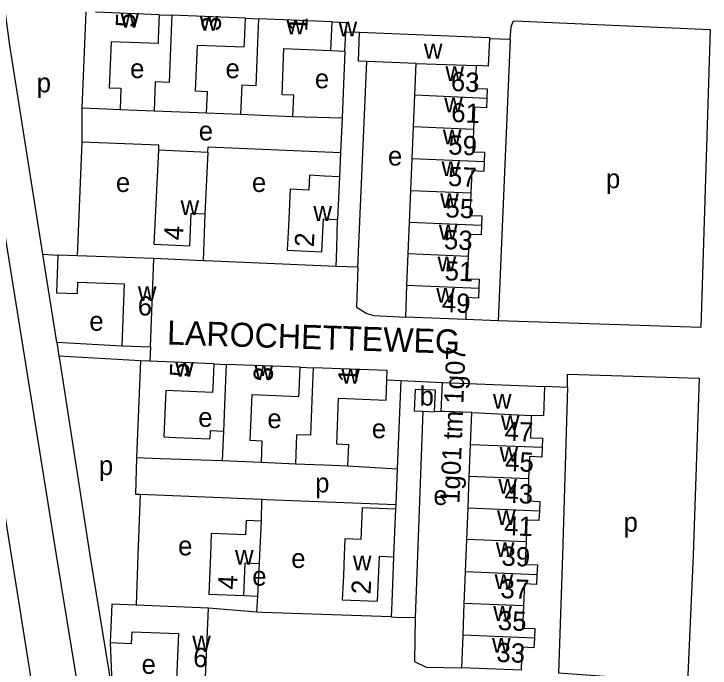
# Model space of a CAD drawing. Extents: x 159675 to 162108, y 386471 to 388472.
# Drawn here: x 160845.9 to 160990.7, y 387076.5 to 387212.5 of the extents above; entities that cross this region are included whole.
import ezdxf

# ---------------------------------------------------------------- set-up
doc = ezdxf.new("R2010")
doc.units = 0
for name, color, linetype in [('BLT_Basislijn', 7, 'Continuous'), ('BLT_Bebouwing', 7, 'Continuous'), ('BLT_Centroide', 7, 'Continuous'), ('BLT_Huisnummer', 7, 'Continuous'), ('BLT_Huisnummer_ tussenligend', 7, 'Continuous'), ('BLT_Huisnummer_reeks', 7, 'Continuous'), ('BLT_Onderverdeling_panden', 7, 'Continuous'), ('BLT_Straatnaam', 7, 'Continuous')]:
    doc.layers.add(name, color=color, linetype=linetype)

msp = doc.modelspace()

# ---------------------------------------------------------------- linework, layer by layer
at = {"layer": 'BLT_Basislijn'}
for p, q in [((160876.09, 387212.3), (160878.74, 387212.21)), ((160894.02, 387211.59), (160896.77, 387211.46)), ((160914.89, 387208.75), (160917.77, 387208.71)), ((160949.07, 387207.16), (160944.76, 387207.28)), ((160949.07, 387207.16), (160946.59, 387148.72)), ((160914.72, 387204.72), (160914.12, 387190.86)), ((160917.37, 387159.84), (160919.24, 387202.61)), ((160860, 387192.93), (160860.01, 387185.84)), ((160867.96, 387192.61), (160875.02, 387192.33)), ((160885.93, 387191.89), (160893.01, 387191.61)), ((160903.91, 387191.17), (160914.12, 387190.86)), ((160914.12, 387190.86), (160913.81, 387183.68)), ((160860.01, 387185.84), (160859.02, 387162.22)), ((160886.19, 387183.73), (160886.24, 387184.83)), ((160886.24, 387184.83), (160913.81, 387183.68)), ((160913.81, 387183.68), (160913.59, 387178.63)), ((160885.59, 387170.88), (160885.25, 387161.18)), ((160851.92, 387162.51), (160855.01, 387162.37)), ((160885.25, 387161.18), (160874.99, 387161.62)), ((160917.37, 387159.84), (160912.9, 387159.99)), ((160946.59, 387148.72), (160939.85, 387148.95)), ((160854.81, 387144.27), (160868.31, 387143.51)), ((160854.81, 387144.27), (160855.25, 387141.36)), ((160874.3, 387143.28), (160874.17, 387140.32)), ((160872.2, 387140.4), (160855.25, 387141.36)), ((160887.46, 387139.77), (160890.02, 387139.64)), ((160905.38, 387139.03), (160908.09, 387138.95)), ((160923.42, 387136.41), (160926.37, 387136.28)), ((160926.37, 387136.28), (160925.6, 387117.92)), ((160926.37, 387136.28), (160934.99, 387135.89)), ((160961.01, 387134.83), (160956.24, 387135.05)), ((160871.37, 387120.32), (160871.19, 387112.7)), ((160897.34, 387119.32), (160904.43, 387119)), ((160915.34, 387118.56), (160925.6, 387117.92)), ((160925.6, 387117.92), (160925.29, 387110.52)), ((160871.19, 387112.7), (160872.11, 387112.66)), ((160872.11, 387112.66), (160897.42, 387111.6)), ((160897.34, 387107.04), (160897.42, 387111.6)), ((160925.29, 387110.52), (160925.24, 387109.56)), ((160924.82, 387099.59), (160924.46, 387090.25)), ((160896.6, 387091.47), (160896.96, 387098.27)), ((160893.71, 387091.61), (160896.6, 387091.47)), ((160896.43, 387088.16), (160896.6, 387091.47)), ((160924.46, 387090.25), (160924.34, 387087.18)), ((160896.43, 387088.16), (160886.35, 387088.95))]:
    msp.add_line(p, q, dxfattribs=at)
for points in [[(160820.44, 387250), (160821.18, 387249.09), (160822.11, 387245.72), (160845.31, 387100), (160868.29, 386955.57), (160868.99, 386949.78), (160870.38, 386928.93), (160875.88, 386893.59)], [(160885.24, 386913.86), (160872.09, 386992.02), (160870.11, 387005.69), (160854.74, 387100), (160830.59, 387250)], [(160851.92, 387162.51), (160845.02, 387205.9), (160843.96, 387213.7)], [(160949.07, 387207.16), (160949.32, 387209.82), (160949.69, 387210.96), (160950.01, 387211.01), (160990.66, 387209.2), (160988.74, 387147.28), (160946.59, 387148.72)], [(160875.99, 387184.21), (160876.03, 387185.22), (160860.01, 387185.84)], [(160912.9, 387159.99), (160913.04, 387163.77), (160913.17, 387169.72)], [(160854.81, 387144.27), (160854.74, 387144.7), (160851.92, 387162.51)], [(160912.9, 387159.99), (160885.69, 387161.16), (160885.25, 387161.18)], [(160917.37, 387159.84), (160917.13, 387151.55), (160919.27, 387150.18), (160920.72, 387149.77), (160927.36, 387149.48)], [(160855.25, 387141.36), (160855.34, 387140.74), (160861.64, 387100), (160866.29, 387071.67)], [(160961.01, 387134.83), (160961.02, 387137.63), (160988.36, 387136.75), (160987.16, 387100), (160985.98, 387073.52), (160959.17, 387075.49)], [(160961.01, 387134.83), (160959.95, 387100), (160959.17, 387075.49)], [(160930.95, 387129.89), (160929.81, 387100), (160929.35, 387087.04)], [(160934.76, 387129.86), (160933.34, 387129.79)], [(160872.11, 387112.66), (160871.68, 387100), (160871.32, 387089.6)], [(160897.42, 387111.6), (160898.44, 387111.56), (160925.29, 387110.52)], [(160924.34, 387087.18), (160897.56, 387088.07), (160896.43, 387088.16)], [(160924.34, 387087.18), (160925.27, 387087.14), (160929.35, 387087.04)], [(160929.35, 387087.04), (160929.16, 387077.9), (160931.63, 387076.7), (160939.02, 387076.56)], [(160865.9, 387081.86), (160866.29, 387071.67)]]:
    msp.add_lwpolyline(points, dxfattribs=at)
at = {"layer": 'BLT_Bebouwing'}
for p, q in [((160860.81, 387212.92), (160860, 387192.93)), ((160876.09, 387212.3), (160862.83, 387212.84)), ((160894.02, 387211.59), (160878.74, 387212.21)), ((160912.05, 387210.84), (160896.77, 387211.46)), ((160914.72, 387204.72), (160914.89, 387208.75)), ((160911.8, 387204.86), (160914.72, 387204.72)), ((160929.5, 387202.17), (160919.24, 387202.61)), ((160929.23, 387195.56), (160929.5, 387202.17)), ((160928.96, 387188.98), (160929.23, 387195.56)), ((160875.02, 387192.33), (160885.93, 387191.89)), ((160928.7, 387182.36), (160928.96, 387188.98)), ((160875.99, 387184.21), (160886.19, 387183.73)), ((160886.19, 387183.73), (160885.59, 387170.88)), ((160928.43, 387175.74), (160928.7, 387182.36)), ((160913.59, 387178.63), (160913.17, 387169.72)), ((160928.16, 387169.15), (160928.43, 387175.74)), ((160927.89, 387162.58), (160928.16, 387169.15)), ((160859.02, 387162.22), (160855.01, 387162.37)), ((160874.99, 387161.62), (160859.02, 387162.22)), ((160927.62, 387156.01), (160927.89, 387162.58)), ((160927.36, 387149.48), (160927.62, 387156.01)), ((160939.85, 387148.95), (160927.36, 387149.48)), ((160872.2, 387140.4), (160871.37, 387120.32)), ((160874.17, 387140.32), (160872.2, 387140.4)), ((160887.46, 387139.77), (160874.17, 387140.32)), ((160905.38, 387139.03), (160890.02, 387139.64)), ((160934.75, 387129.86), (160934.99, 387135.89)), ((160934.99, 387135.89), (160956.24, 387135.05)), ((160929.31, 387134.44), (160929.12, 387129.98)), ((160933.53, 387134.25), (160929.31, 387134.44)), ((160933.34, 387129.79), (160933.53, 387134.25)), ((160929.12, 387129.98), (160930.95, 387129.89)), ((160930.95, 387129.89), (160933.34, 387129.79)), ((160934.76, 387129.86), (160934.75, 387129.86)), ((160935.38, 387129.84), (160934.76, 387129.86)), ((160941.11, 387129.61), (160935.38, 387129.84)), ((160940.85, 387122.93), (160941.11, 387129.61)), ((160940.59, 387116.35), (160940.85, 387122.93)), ((160889.22, 387119.64), (160897.34, 387119.32)), ((160940.33, 387109.74), (160940.59, 387116.35)), ((160940.07, 387103.26), (160940.33, 387109.74)), ((160939.55, 387089.93), (160939.81, 387096.53)), ((160939.28, 387083.34), (160939.55, 387089.93)), ((160886.35, 387088.95), (160871.32, 387089.6)), ((160885.56, 387070.62), (160886.35, 387088.95)), ((160939.02, 387076.56), (160939.28, 387083.34)), ((160951.34, 387076.07), (160939.02, 387076.56))]:
    msp.add_line(p, q, dxfattribs=at)
for points in [[(160876.09, 387212.3), (160875.89, 387207.3), (160875.85, 387206.3), (160866.07, 387206.7), (160865.68, 387197.11), (160868.14, 387197.01), (160867.96, 387192.61)], [(160878.74, 387212.21), (160878.54, 387207.21), (160878.18, 387198.21), (160875.26, 387198.33), (160875.02, 387192.33)], [(160885.93, 387191.89), (160886.11, 387196.29), (160883.65, 387196.39), (160884.04, 387206), (160893.78, 387205.61), (160893.82, 387206.59), (160894.02, 387211.59)], [(160896.77, 387211.46), (160896.56, 387206.46), (160896.2, 387197.54), (160893.26, 387197.66), (160893.01, 387191.61)], [(160912.05, 387210.84), (160914.97, 387210.72), (160914.89, 387208.75)], [(160919.24, 387202.61), (160917.51, 387202.68), (160917.77, 387208.71)], [(160917.77, 387208.71), (160944.78, 387207.56), (160944.76, 387207.28)], [(160944.76, 387207.28), (160944.52, 387201.64), (160942.02, 387201.75)], [(160903.91, 387191.17), (160904.09, 387195.56), (160901.63, 387195.66), (160902.02, 387205.25), (160911.8, 387204.86)], [(160942.02, 387201.75), (160941.82, 387196.99), (160944.33, 387196.88), (160944.24, 387194.92)], [(160944.24, 387194.92), (160944.16, 387192.96), (160941.68, 387193.06), (160941.48, 387188.44)], [(160860, 387192.93), (160864.99, 387192.73), (160867.96, 387192.61)], [(160893.01, 387191.61), (160898.92, 387191.37), (160903.91, 387191.17)], [(160941.48, 387188.44), (160941.29, 387183.83), (160943.77, 387183.72), (160943.68, 387181.72)], [(160885.59, 387170.88), (160882.69, 387171.02), (160882.37, 387164.24), (160875.07, 387164.58), (160875.99, 387184.21)], [(160943.68, 387181.72), (160943.6, 387179.72), (160941.1, 387179.83), (160940.91, 387175.21)], [(160913.59, 387178.63), (160910.44, 387178.78), (160907.36, 387178.93), (160907.22, 387175.85), (160903.31, 387176.03), (160902.95, 387168.34), (160902.72, 387163.35), (160909.93, 387163.01), (160910.25, 387169.86), (160913.17, 387169.72)], [(160940.91, 387175.21), (160940.71, 387170.59), (160943.22, 387170.48), (160943.14, 387168.52)], [(160943.14, 387168.52), (160943.05, 387166.55), (160940.54, 387166.66), (160940.34, 387162.05)], [(160855.01, 387162.37), (160854.71, 387154.51), (160859.11, 387154.34), (160859.2, 387156.73), (160868.79, 387156.37), (160868.31, 387143.51)], [(160868.31, 387143.51), (160874.3, 387143.28), (160874.99, 387161.62)], [(160940.34, 387162.05), (160940.15, 387157.43), (160942.64, 387157.33), (160942.56, 387155.38)], [(160942.56, 387155.38), (160942.48, 387153.43), (160939.95, 387153.53), (160939.85, 387148.95)], [(160887.46, 387139.77), (160887.25, 387134.77), (160887.21, 387133.78), (160877.47, 387134.19), (160877.07, 387124.56), (160879.52, 387124.46), (160886.61, 387124.17)], [(160890.02, 387139.64), (160889.83, 387134.65), (160889.47, 387125.7)], [(160897.34, 387119.32), (160897.52, 387123.71), (160895.02, 387123.81), (160895.4, 387133.39), (160905.14, 387133), (160905.18, 387134.03), (160905.38, 387139.03)], [(160908.09, 387138.95), (160907.89, 387133.96), (160907.53, 387124.91), (160904.67, 387125.03), (160904.43, 387119)], [(160923.42, 387136.41), (160923.5, 387138.34), (160908.09, 387138.95)], [(160915.34, 387118.56), (160915.51, 387122.95), (160913.02, 387123.05), (160913.4, 387132.62), (160923.26, 387132.22), (160923.42, 387136.41)], [(160956.24, 387135.05), (160956, 387128.94), (160953.46, 387129.04)], [(160953.46, 387129.04), (160953.28, 387124.41), (160955.82, 387124.31), (160955.74, 387122.34)], [(160886.67, 387125.81), (160886.61, 387124.17)], [(160889.47, 387125.7), (160886.67, 387125.81)], [(160955.74, 387122.34), (160955.66, 387120.37), (160953.1, 387120.47), (160952.92, 387115.86)], [(160871.37, 387120.32), (160876.37, 387120.11), (160889.22, 387119.64)], [(160904.43, 387119), (160910.34, 387118.76), (160915.34, 387118.56)], [(160952.92, 387115.86), (160952.74, 387111.25), (160955.23, 387111.15), (160955.15, 387109.16)], [(160925.24, 387109.56), (160918.29, 387109.86), (160918, 387103.26), (160914.71, 387103.4), (160914.57, 387100), (160914.39, 387095.7), (160914.17, 387090.7), (160921.42, 387090.4)], [(160925.24, 387109.56), (160924.84, 387100), (160924.82, 387099.59)], [(160955.15, 387109.16), (160955.08, 387107.17), (160952.55, 387107.27), (160952.38, 387102.77)], [(160897.34, 387107.04), (160894.17, 387107.17), (160894.04, 387104.23), (160886.93, 387104.53), (160886.74, 387100), (160886.39, 387091.91), (160893.71, 387091.61)], [(160896.96, 387098.27), (160897.04, 387100), (160897.34, 387107.04)], [(160939.81, 387096.53), (160939.94, 387100), (160940.07, 387103.26)], [(160952.38, 387102.77), (160952.27, 387100), (160952.19, 387098.05), (160954.74, 387097.95), (160954.66, 387095.94)], [(160924.82, 387099.59), (160921.81, 387099.72), (160921.42, 387090.4)], [(160893.71, 387091.61), (160894, 387098.4), (160896.96, 387098.27)], [(160954.66, 387095.94), (160954.58, 387093.93), (160952.04, 387094.04), (160951.86, 387089.44)], [(160871.32, 387089.6), (160866.24, 387089.82), (160865.9, 387081.86)], [(160951.86, 387089.44), (160951.68, 387084.85), (160954.18, 387084.75), (160954.11, 387082.75)], [(160865.9, 387081.86), (160870.3, 387081.67), (160870.48, 387084.08), (160880.09, 387083.68), (160879.56, 387070.88)], [(160954.11, 387082.75), (160954.03, 387080.76), (160951.53, 387080.86), (160951.34, 387076.07)]]:
    msp.add_lwpolyline(points, dxfattribs=at)
at = {"layer": 'BLT_Onderverdeling_panden'}
for p, q in [((160911.8, 387204.86), (160912.05, 387210.84)), ((160929.5, 387202.17), (160942.02, 387201.75)), ((160944.24, 387194.92), (160929.23, 387195.56)), ((160941.48, 387188.44), (160928.96, 387188.98)), ((160943.68, 387181.72), (160928.7, 387182.36)), ((160940.91, 387175.21), (160928.43, 387175.74)), ((160943.14, 387168.52), (160928.16, 387169.15)), ((160940.34, 387162.05), (160927.89, 387162.58)), ((160942.56, 387155.38), (160927.62, 387156.01)), ((160941.11, 387129.61), (160953.46, 387129.04)), ((160889.47, 387125.7), (160889.22, 387119.64)), ((160955.74, 387122.34), (160940.85, 387122.93)), ((160952.92, 387115.86), (160940.59, 387116.35)), ((160955.15, 387109.16), (160940.33, 387109.74)), ((160952.38, 387102.77), (160940.07, 387103.26)), ((160954.66, 387095.94), (160939.81, 387096.53)), ((160951.86, 387089.44), (160939.55, 387089.93)), ((160954.11, 387082.75), (160939.28, 387083.34))]:
    msp.add_line(p, q, dxfattribs=at)

# ---------------------------------------------------------------- texts
at = {"layer": 'BLT_Centroide'}
for s, p in [('w', (160868.05, 387209.62)), ('w', (160884.52, 387208.97)), ('w', (160902.53, 387208.22)), ('w', (160913.39, 387207.78)), ('w', (160931.14, 387203.19)), ('e', (160870.04, 387199.13)), ('e', (160889.89, 387199.13)), ('w', (160935.62, 387198.53)), ('e', (160908.47, 387197.02)), ('p', (160850.62, 387196.17)), ('w', (160935.37, 387192)), ('e', (160884.31, 387186.18)), ('w', (160935.08, 387185.34)), ('e', (160923.67, 387180.96)), ('w', (160934.8, 387178.78)), ('e', (160867.09, 387175.47)), ('e', (160895.38, 387175.47)), ('p', (160969.01, 387176.25)), ('w', (160934.53, 387172.12)), ('w', (160880.53, 387170.67)), ('w', (160908.16, 387169.45)), ('w', (160934.26, 387165.59)), ('w', (160933.98, 387158.97)), ('w', (160871.66, 387152.81)), ('w', (160933.7, 387152.47)), ('e', (160861.56, 387146.64)), ('w', (160879.42, 387137.09)), ('w', (160895.91, 387136.39)), ('w', (160913.97, 387135.66)), ('b', (160930.24, 387131.08)), ('w', (160945.5, 387130.41)), ('e', (160884.21, 387126.65)), ('e', (160898.59, 387126.38)), ('w', (160947.16, 387125.97)), ('e', (160920.31, 387124.29)), ('w', (160946.88, 387119.41)), ('p', (160863.54, 387116.64)), ('p', (160908.53, 387113.04)), ('w', (160946.62, 387112.75)), ('e', (160933.12, 387110.42)), ('w', (160946.35, 387106.25)), ('p', (160972.67, 387104.87)), ('e', (160880.02, 387099.95)), ('w', (160946.09, 387099.59)), ('w', (160891.86, 387098)), ('e', (160903.56, 387097.33)), ('w', (160916.38, 387096.83)), ('e', (160895.45, 387093.66)), ('w', (160945.84, 387092.97)), ('w', (160945.57, 387086.34)), ('w', (160882.96, 387080.22)), ('w', (160945.31, 387079.72)), ('e', (160872.43, 387075.34))]:
    msp.add_text(s, height=4, dxfattribs=at).set_placement(p)
at = {"layer": 'BLT_Huisnummer'}
for s, rotation, p in [('5', 87.6831, (160871.02, 387209.6)), ('3', 87.6831, (160888.87, 387208.88)), ('1', 87.6831, (160906.88, 387208.75)), ('63', 357.57, (160936.68, 387196.47)), ('57', 357.57, (160936.09, 387176.73)), ('4', 87.3098, (160881.03, 387165.37)), ('2', 87.3098, (160908.24, 387163.95)), ('53', 357.57, (160935.25, 387163.62)), ('6', 357.8481, (160871.57, 387149.85)), ('49', 357.57, (160934.81, 387150.53)), ('5', 87.7127, (160882.27, 387136.95)), ('3', 87.7127, (160899.68, 387136.08)), ('1', 87.7127, (160917.26, 387135.81)), ('47', 357.7421, (160947.87, 387123.78)), ('41', 357.7421, (160947.77, 387104.17)), ('4', 87.3098, (160892.26, 387092.78)), ('2', 87.3098, (160920.04, 387091.78)), ('37', 357.7421, (160947.01, 387091.09)), ('33', 357.7421, (160946.17, 387077.84)), ('6', 357.5279, (160883.1, 387076.8))]:
    msp.add_text(s, height=4, rotation=rotation, dxfattribs=at).set_placement(p)
at = {"layer": 'BLT_Huisnummer_ tussenligend'}
for s, rotation, p in [('61', 357.57, (160936.76, 387190.03)), ('59', 357.57, (160936.16, 387183.29)), ('55', 357.57, (160935.56, 387170.21)), ('51', 357.57, (160935.41, 387157.12)), ('45', 357.7421, (160947.98, 387117.52)), ('43', 357.7421, (160947.83, 387110.9)), ('39', 357.7421, (160947.22, 387097.83)), ('35', 357.7421, (160946.47, 387084.45))]:
    msp.add_text(s, height=4, rotation=rotation, dxfattribs=at).set_placement(p)
at = {"layer": 'BLT_Huisnummer_reeks'}
msp.add_text('1g01 tm 1g07', height=3.9999, rotation=87.7127, dxfattribs=at).set_placement((160938.52, 387110.62))
at = {"layer": 'BLT_Straatnaam'}
msp.add_text('LAROCHETTEWEG', height=4.9999, rotation=358.1557, dxfattribs=at).set_placement((160877.67, 387143.79))

doc.saveas('drawing.dxf')
